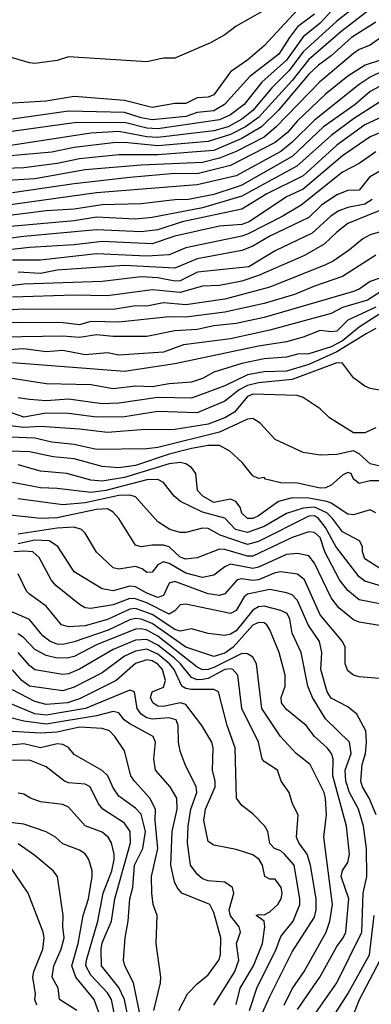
# Model space of a CAD drawing. Header units: metres. Extents: x -51132 to -49532, y -231222 to -229437.
# Tile 428 of 656: x -50390 to -50358, y -230240 to -230152. Entities that reach past the tile are written whole.
import ezdxf

# ---------------------------------------------------------------- set-up
doc = ezdxf.new("R2010")
doc.units = ezdxf.units.M
for name, color, linetype in [('CONTOUR_HALF', 8, 'Continuous'), ('CONTOUR_INDEX', 1, 'Continuous'), ('CONTOUR_INTER', 3, 'Continuous')]:
    doc.layers.add(name, color=color, linetype=linetype)

msp = doc.modelspace()

# ---------------------------------------------------------------- linework, layer by layer
at = {"layer": 'CONTOUR_HALF'}
for points, elevation in [([(-50365.08, -230150.807), (-50368.08, -230154.028), (-50369.549, -230155.259), (-50371.08, -230156.335), (-50372.58, -230158.388), (-50373.08, -230158.602), (-50374.08, -230158.676), (-50375.08, -230159.182), (-50376.08, -230159.166), (-50378.08, -230159.528), (-50380.58, -230158.909), (-50385.08, -230158.549), (-50387.58, -230158.961), (-50392.58, -230159.273)], 72.5), ([(-50362.08, -230150.932), (-50363.08, -230151.984), (-50364.58, -230153.213), (-50366.08, -230155.3), (-50368.276, -230157.259), (-50369.865, -230159.259), (-50371.08, -230160.194), (-50372.08, -230160.642), (-50377.58, -230161.439), (-50378.58, -230161.386), (-50380.58, -230160.857), (-50385.08, -230160.904), (-50391.301, -230161.759)], 71.5), ([(-50357.98, -230150.259), (-50361.233, -230152.759), (-50364.102, -230155.259), (-50365.58, -230157.119), (-50368.58, -230160.42), (-50369.75, -230161.259), (-50371.08, -230161.937), (-50373.08, -230162.569), (-50377.58, -230162.952), (-50380.58, -230162.659), (-50381.58, -230162.69), (-50385.08, -230163.109), (-50387.08, -230163.529), (-50391.08, -230163.886)], 70.5), ([(-50356.08, -230152.17), (-50358.58, -230153.951), (-50359.58, -230154.342), (-50360.08, -230154.689), (-50363.113, -230157.259), (-50366.993, -230161.259), (-50368.08, -230162.173), (-50370.58, -230163.472), (-50372.08, -230164.064), (-50373.58, -230164.442), (-50379.08, -230164.676), (-50384.08, -230165.107), (-50388.58, -230165.894), (-50392.08, -230166.104)], 69.5), ([(-50356.58, -230155.843), (-50358.58, -230156.813), (-50359.58, -230157.471), (-50363.58, -230160.675), (-50365.58, -230162.642), (-50366.58, -230163.456), (-50370.58, -230165.629), (-50374.08, -230166.431), (-50383.08, -230167.145), (-50396.58, -230169.025)], 68.5), ([(-50356.518, -230158.259), (-50360.08, -230160.551), (-50362.08, -230162.033), (-50365.155, -230164.759), (-50370.08, -230167.455), (-50373.58, -230168.491), (-50378.08, -230169.352), (-50379.58, -230169.498), (-50383.08, -230169.347), (-50385.08, -230169.649), (-50391.08, -230170.211)], 67.5), ([(-50357.58, -230161.747), (-50358.58, -230162.148), (-50361.08, -230163.839), (-50364.58, -230166.822), (-50366.08, -230167.519), (-50369.416, -230169.759), (-50370.08, -230169.997), (-50372.08, -230170.139), (-50376.08, -230171.024), (-50378.08, -230171.714), (-50382.58, -230171.502), (-50385.08, -230171.796), (-50389.08, -230172.043), (-50393.58, -230172.556)], 66.5), ([(-50357.58, -230165.129), (-50358.659, -230165.759), (-50359.58, -230166.916), (-50360.58, -230166.956), (-50361.58, -230167.324), (-50362.943, -230168.259), (-50364.08, -230169.372), (-50367.58, -230171.039), (-50369.08, -230171.922), (-50370.08, -230172.298), (-50374.08, -230173.058), (-50376.08, -230173.892), (-50380.58, -230173.665), (-50386.58, -230174.082), (-50388.08, -230174.356), (-50390.08, -230174.247)], 65.5), ([(-50357.08, -230168.473), (-50360.58, -230169.907), (-50361.58, -230170.664), (-50362.699, -230171.759), (-50364.475, -230172.759), (-50368.58, -230174.559), (-50370.08, -230175.044), (-50372.08, -230175.446), (-50373.58, -230175.502), (-50375.58, -230176.052), (-50378.08, -230175.824), (-50382.08, -230176.354), (-50385.08, -230176.317), (-50390.58, -230176.496)], 64.5), ([(-50358.08, -230172.717), (-50361.08, -230174.628), (-50363.58, -230175.488), (-50365.374, -230176.259), (-50368.08, -230177.041), (-50371.58, -230177.833), (-50375.08, -230178.284), (-50376.58, -230178.254), (-50381.08, -230178.728), (-50383.58, -230178.663), (-50384.58, -230178.971), (-50386.08, -230178.779), (-50389.58, -230178.734), (-50391.08, -230178.789)], 63.5), ([(-50357.58, -230175.951), (-50358.847, -230176.759), (-50361.08, -230177.405), (-50362.08, -230177.937), (-50367.58, -230179.44), (-50371.08, -230180.195), (-50375.287, -230180.759), (-50377.08, -230181.386), (-50381.08, -230181.675), (-50382.08, -230181.457), (-50384.08, -230181.648), (-50386.08, -230181.253), (-50387.58, -230181.375), (-50389.58, -230181.104), (-50394.08, -230181.394)], 62.5), ([(-50357.58, -230177.897), (-50359.58, -230179.16), (-50361.08, -230180.388), (-50362.08, -230180.928), (-50364.08, -230181.556), (-50365.08, -230181.582), (-50366.08, -230181.845), (-50368.08, -230181.999), (-50370.08, -230182.408), (-50372.58, -230183.188), (-50373.605, -230183.759), (-50374.58, -230184.077), (-50376.58, -230184.222), (-50378.08, -230184.499), (-50379.58, -230184.443), (-50381.58, -230184.666), (-50383.58, -230184.325), (-50387.58, -230184.231), (-50391.58, -230183.601)], 61.5), ([(-50357.08, -230184.911), (-50358.58, -230184.656), (-50359.08, -230184.427), (-50360.08, -230183.685), (-50361.08, -230182.385), (-50361.58, -230182.349), (-50365.58, -230183.849), (-50368.58, -230184.15), (-50369.58, -230184.384), (-50370.312, -230184.759), (-50371.58, -230185.767), (-50374.08, -230186.837), (-50377.58, -230186.693), (-50380.58, -230187.179), (-50383.08, -230187.208), (-50385.58, -230186.878), (-50387.58, -230186.858), (-50389.58, -230187.219), (-50391.08, -230186.671)], 60.5), ([(-50356.58, -230191.847), (-50358.58, -230191.386), (-50359.58, -230190.491), (-50360.08, -230190.229), (-50361.58, -230190.535), (-50363.08, -230190.592), (-50364.58, -230190.365), (-50367.08, -230189.203), (-50368.432, -230187.759), (-50369.08, -230187.33), (-50369.58, -230187.378), (-50372.08, -230188.551), (-50377.58, -230189.933), (-50378.58, -230190.051), (-50383.08, -230190.105), (-50385.08, -230189.642), (-50387.08, -230189.43), (-50388.58, -230189.073), (-50393.08, -230188.902)], 59.5), ([(-50358.08, -230195.755), (-50358.58, -230195.505), (-50360.08, -230195.943), (-50360.58, -230195.893), (-50362.08, -230194.889), (-50362.465, -230194.759), (-50364.08, -230194.456), (-50365.58, -230194.425), (-50366.804, -230194.759), (-50368.58, -230196.026), (-50369.08, -230196.256), (-50369.58, -230196.281), (-50370.08, -230195.797), (-50370.221, -230195.259), (-50370.61, -230194.759), (-50371.08, -230194.538), (-50372.58, -230194.846), (-50373.548, -230194.259), (-50374.032, -230193.759), (-50374.179, -230192.259), (-50374.58, -230191.71), (-50375.08, -230191.386), (-50375.58, -230191.267), (-50376.58, -230191.372), (-50380.58, -230192.607), (-50382.58, -230192.944), (-50383.58, -230192.828), (-50385.738, -230192.259), (-50388.08, -230192.027), (-50390.08, -230191.48)], 58.5), ([(-50357.58, -230202.328), (-50359.08, -230201.862), (-50359.58, -230201.49), (-50361.655, -230198.759), (-50362.58, -230197.074), (-50363.213, -230196.259), (-50363.58, -230196.038), (-50364.08, -230196.058), (-50368.58, -230198.324), (-50369.58, -230198.604), (-50372.009, -230197.759), (-50373.08, -230197.171), (-50373.58, -230197.125), (-50375.08, -230197.513), (-50375.58, -230197.527), (-50376.505, -230197.259), (-50377.58, -230196.574), (-50379.58, -230194.343), (-50380.08, -230194.188), (-50381.08, -230194.197), (-50384.08, -230194.856), (-50386.08, -230195.06), (-50390.08, -230194.497)], 57.5), ([(-50357.58, -230205.857), (-50359.58, -230205.526), (-50360.08, -230205.325), (-50361.399, -230204.259), (-50362.08, -230203.368), (-50363.564, -230200.259), (-50364.08, -230199.614), (-50365.08, -230199.383), (-50366.08, -230199.476), (-50368.58, -230200.623), (-50369.08, -230200.744), (-50371.08, -230200.342), (-50371.58, -230200.576), (-50372.58, -230201.344), (-50373.58, -230201.543), (-50375.08, -230201.158), (-50376.58, -230200.3), (-50377.08, -230200.146), (-50377.58, -230200.422), (-50378.08, -230201.077), (-50378.58, -230201.09), (-50378.995, -230200.759), (-50379.58, -230200.561), (-50381.08, -230200.803), (-50381.58, -230200.676), (-50383.08, -230199.276), (-50384.08, -230197.566), (-50384.415, -230197.259), (-50385.08, -230197.053), (-50386.58, -230197.121), (-50390.08, -230197.67)], 56.5), ([(-50358.057, -230222.759), (-50358.698, -230221.259), (-50359.287, -230220.259), (-50359.416, -230219.759), (-50359.305, -230218.259), (-50359.018, -230217.259), (-50358.908, -230216.259), (-50358.972, -230215.259), (-50359.788, -230213.759), (-50360.58, -230213.117), (-50362.08, -230212.315), (-50362.451, -230211.759), (-50363.019, -230209.759), (-50362.932, -230208.259), (-50363.128, -230207.259), (-50364.15, -230205.759), (-50365.08, -230203.598), (-50365.58, -230203.088), (-50366.08, -230202.908), (-50367.58, -230202.612), (-50369.58, -230203.019), (-50369.871, -230203.259), (-50370.58, -230204.502), (-50371.08, -230204.764), (-50375.08, -230203.936), (-50375.58, -230203.978), (-50376.08, -230204.51), (-50376.58, -230204.817), (-50378.58, -230203.809), (-50379.58, -230203.448), (-50380.08, -230203.412), (-50381.58, -230203.981), (-50383.58, -230204.303), (-50384.08, -230204.239), (-50384.58, -230203.941), (-50386.712, -230202.259), (-50387.141, -230201.759), (-50388.205, -230199.759), (-50388.764, -230199.259), (-50389.58, -230199.176), (-50390.48, -230199.259)], 55.5), ([(-50365.08, -230240.149), (-50363.106, -230237.259), (-50361.58, -230234.54), (-50361.012, -230233.759), (-50360.759, -230233.259), (-50360.507, -230230.259), (-50361.179, -230228.259), (-50361.08, -230227.733), (-50360.58, -230227.003), (-50360.443, -230226.259), (-50360.713, -230223.759), (-50361.926, -230219.259), (-50361.915, -230217.759), (-50362.045, -230217.259), (-50362.451, -230216.759), (-50363.562, -230215.759), (-50364.332, -230214.759), (-50366.08, -230213.328), (-50366.512, -230212.759), (-50366.567, -230212.259), (-50366.197, -230211.259), (-50366.186, -230210.259), (-50366.739, -230208.259), (-50367.58, -230206.21), (-50367.828, -230205.759), (-50368.08, -230205.596), (-50368.58, -230205.562), (-50369.08, -230205.789), (-50370.851, -230207.759), (-50371.58, -230208.296), (-50372.58, -230208.617), (-50375.08, -230207.783), (-50378.08, -230205.664), (-50379.08, -230205.263), (-50379.58, -230205.211), (-50380.08, -230205.329), (-50382.03, -230206.259), (-50385.08, -230207.302), (-50386.08, -230207.544), (-50386.58, -230207.51), (-50387.228, -230207.259), (-50387.875, -230206.759), (-50389.08, -230205.293), (-50391.472, -230204.259)], 54.5), ([(-50369.713, -230243.759), (-50367.58, -230238.999), (-50365.58, -230235.004), (-50363.58, -230231.916), (-50363.432, -230231.259), (-50363.434, -230230.259), (-50363.942, -230227.259), (-50364.219, -230226.259), (-50364.984, -230225.259), (-50365.172, -230224.759), (-50365.036, -230222.759), (-50365.54, -230221.759), (-50365.839, -230220.759), (-50366.546, -230219.759), (-50366.889, -230218.759), (-50368.08, -230217.989), (-50368.251, -230217.759), (-50368.58, -230216.26), (-50370.059, -230213.259), (-50370.446, -230210.259), (-50370.872, -230209.759), (-50371.08, -230209.693), (-50371.58, -230209.77), (-50373.08, -230210.558), (-50373.58, -230210.672), (-50374.08, -230210.677), (-50374.58, -230210.491), (-50375.55, -230209.259), (-50376.104, -230208.759), (-50377.58, -230207.589), (-50378.58, -230207.085), (-50379.58, -230207.137), (-50381.58, -230207.967), (-50384.58, -230209.741), (-50385.58, -230210.159), (-50386.08, -230210.202), (-50388.58, -230209.802), (-50389.08, -230209.416), (-50390.066, -230208.259)], 53.5), ([(-50370.58, -230239.699), (-50370.219, -230238.259), (-50369.041, -230236.259), (-50368.236, -230234.259), (-50368.022, -230232.759), (-50368.08, -230232.27), (-50368.782, -230231.759), (-50368.58, -230231.655), (-50368.08, -230231.691), (-50367.58, -230231.431), (-50366.855, -230230.759), (-50366.546, -230230.259), (-50366.473, -230229.759), (-50366.567, -230229.259), (-50367.08, -230228.52), (-50367.58, -230228.502), (-50368.026, -230228.259), (-50368.226, -230227.259), (-50368.512, -230226.759), (-50369.08, -230226.317), (-50370.58, -230225.86), (-50372.58, -230225.466), (-50373.08, -230225.136), (-50373.479, -230223.259), (-50373.322, -230222.259), (-50372.456, -230220.259), (-50372.45, -230219.759), (-50372.698, -230218.759), (-50372.643, -230216.759), (-50372.761, -230216.259), (-50373.643, -230214.759), (-50375.08, -230212.908), (-50375.58, -230212.757), (-50377.08, -230213.083), (-50377.58, -230213.032), (-50378.033, -230212.759), (-50378.244, -230212.259), (-50378.089, -230211.759), (-50377.08, -230211.336), (-50376.907, -230210.759), (-50377.178, -230209.759), (-50377.58, -230209.298), (-50378.08, -230209), (-50378.58, -230208.899), (-50379.58, -230209.233), (-50381.321, -230210.759), (-50384.58, -230212.398), (-50385.679, -230212.759), (-50387.58, -230212.897), (-50388.58, -230212.634), (-50390.58, -230211.581)], 52.5), ([(-50375.713, -230240.259), (-50374.933, -230238.759), (-50374.08, -230237.862), (-50373.08, -230237.049), (-50372.118, -230235.759), (-50371.975, -230235.259), (-50371.944, -230233.759), (-50372.58, -230231.473), (-50372.941, -230230.759), (-50375.441, -230229.759), (-50375.865, -230229.259), (-50376.088, -230228.759), (-50376.418, -230227.259), (-50376.319, -230224.259), (-50375.861, -230222.259), (-50375.88, -230221.259), (-50376.497, -230220.259), (-50377.785, -230218.759), (-50377.953, -230217.759), (-50377.796, -230216.259), (-50378, -230215.759), (-50380.08, -230214.628), (-50380.604, -230214.259), (-50381.08, -230213.633), (-50381.58, -230213.51), (-50383.08, -230213.913), (-50387.58, -230214.637), (-50389.58, -230214.379), (-50391.08, -230213.987)], 51.5), ([(-50378.837, -230242.259), (-50379.77, -230237.759), (-50380.551, -230236.259), (-50380.653, -230235.759), (-50380.515, -230233.759), (-50380.239, -230232.259), (-50380.088, -230230.259), (-50379.838, -230229.259), (-50379.688, -230227.259), (-50378.932, -230225.759), (-50378.701, -230224.259), (-50379.08, -230222.688), (-50379.58, -230222.175), (-50381.08, -230221.097), (-50381.58, -230220.35), (-50382.05, -230219.259), (-50382.58, -230218.791), (-50385.08, -230217.358), (-50385.58, -230216.734), (-50386.08, -230216.469), (-50386.58, -230216.406), (-50388.08, -230216.762), (-50389.58, -230216.404), (-50391.08, -230216.568)], 50.5), ([(-50381.135, -230242.259), (-50381.718, -230239.259), (-50382.08, -230238.658), (-50383.58, -230237.095), (-50384.017, -230236.259), (-50383.982, -230235.759), (-50382.95, -230232.259), (-50382.482, -230229.759), (-50381.712, -230227.759), (-50381.479, -230226.759), (-50381.483, -230226.259), (-50381.746, -230225.259), (-50382.028, -230224.759), (-50382.58, -230224.291), (-50384.08, -230223.745), (-50385.58, -230222.081), (-50386.08, -230221.824), (-50388.08, -230221.583), (-50388.99, -230221.259), (-50389.58, -230220.902), (-50390.08, -230220.819)], 49.5), ([(-50384.844, -230240.259), (-50386.382, -230239.259), (-50386.511, -230238.259), (-50387.05, -230237.259), (-50386.904, -230236.259), (-50386.228, -230234.759), (-50385.976, -230233.759), (-50386.092, -230232.759), (-50386.044, -230231.759), (-50386.557, -230228.259), (-50386.957, -230227.759), (-50388.58, -230226.404), (-50390.08, -230225.344)], 48.5), ([(-50362.58, -230241.888), (-50360.586, -230238.759), (-50358.66, -230235.259), (-50358.234, -230231.759)], 55.5)]:
    msp.add_lwpolyline(points, dxfattribs=dict(at, elevation=elevation))
at = {"layer": 'CONTOUR_INDEX'}
for points, elevation in [([(-50358.08, -230151.911), (-50360.277, -230153.259), (-50362.08, -230154.908), (-50363.214, -230155.759), (-50364.08, -230156.562), (-50366.785, -230159.759), (-50368.32, -230161.259), (-50370.08, -230162.29), (-50372.58, -230163.365), (-50377.58, -230163.753), (-50381.08, -230163.753), (-50384.58, -230164.118), (-50386.58, -230164.523), (-50389.58, -230164.918), (-50392.08, -230164.998)], 70), ([(-50358.402, -230167.759), (-50359.08, -230168.18), (-50360.58, -230168.466), (-50361.399, -230168.759), (-50362.08, -230169.212), (-50363.775, -230170.759), (-50367.08, -230172.347), (-50369.433, -230173.759), (-50374.039, -230174.259), (-50375.58, -230175.009), (-50376.08, -230175.06), (-50377.58, -230174.753), (-50379.08, -230174.672), (-50382.58, -230175.084), (-50389.58, -230175.327), (-50394.58, -230175.92)], 65), ([(-50358.08, -230188.157), (-50359.08, -230188.605), (-50360.08, -230188.609), (-50362.243, -230187.259), (-50363.08, -230186.454), (-50364.58, -230185.457), (-50365.115, -230185.259), (-50369.08, -230185.162), (-50369.58, -230185.372), (-50370.734, -230186.759), (-50371.58, -230187.267), (-50373.08, -230187.839), (-50376.08, -230188.308), (-50379.08, -230188.335), (-50382.08, -230188.581), (-50384.58, -230188.274), (-50388.08, -230188.052), (-50389.58, -230188.127), (-50393.08, -230187.703)], 60), ([(-50363.675, -230240.759), (-50361.58, -230237.788), (-50359.35, -230233.259), (-50359.218, -230229.759), (-50358.896, -230228.259), (-50358.936, -230225.759), (-50359.204, -230223.759), (-50359.636, -230222.259), (-50360.438, -230220.759), (-50360.769, -230219.759), (-50360.837, -230218.759), (-50360.285, -230217.259), (-50360.443, -230216.259), (-50362.58, -230214.181), (-50363.753, -230212.259), (-50364.156, -230211.259), (-50364.76, -230208.259), (-50365.58, -230206.509), (-50365.771, -230205.259), (-50366.03, -230204.759), (-50366.58, -230204.497), (-50368.08, -230204.092), (-50368.58, -230204.161), (-50369.08, -230204.471), (-50370.58, -230206.316), (-50371.08, -230206.619), (-50371.58, -230206.73), (-50373.08, -230206.557), (-50374.58, -230206.129), (-50375.58, -230206.328), (-50376.08, -230206.204), (-50378.08, -230204.862), (-50379.58, -230204.323), (-50380.08, -230204.361), (-50382.08, -230205.297), (-50384.08, -230205.859), (-50385.58, -230205.951), (-50386.199, -230205.759), (-50387.58, -230204.109), (-50389.08, -230203.033), (-50389.33, -230202.759), (-50390.08, -230201.204)], 55), ([(-50379.976, -230242.259), (-50380.582, -230239.259), (-50381.08, -230238.189), (-50382.621, -230236.259), (-50382.658, -230234.759), (-50382.58, -230234.199), (-50381.73, -230232.259), (-50381.421, -230230.259), (-50380.047, -230225.259), (-50380.063, -230224.259), (-50380.58, -230223.499), (-50382.512, -230222.259), (-50382.891, -230221.759), (-50383.634, -230220.259), (-50384.08, -230220.02), (-50385.58, -230219.909), (-50385.925, -230219.759), (-50387.58, -230218.456), (-50389.08, -230217.858), (-50391.08, -230217.904)], 50)]:
    msp.add_lwpolyline(points, dxfattribs=dict(at, elevation=elevation))
at = {"layer": 'CONTOUR_INTER'}
for points, elevation in [([(-50358.58, -230149.469), (-50361.58, -230151.812), (-50364.58, -230154.548), (-50365.861, -230156.259), (-50367.39, -230157.759), (-50369.08, -230159.806), (-50370.08, -230160.582), (-50371.304, -230161.259), (-50372.58, -230161.612), (-50377.58, -230162.197), (-50378.58, -230162.146), (-50381.08, -230161.672), (-50383.58, -230161.814), (-50393.08, -230163.287)], 71), ([(-50367.08, -230150.285), (-50370.58, -230152.252), (-50371.58, -230153.021), (-50372.865, -230153.759), (-50376.08, -230155.115), (-50377.08, -230155.108), (-50378.58, -230155.458), (-50385.58, -230155.012), (-50386.58, -230155.319), (-50388.58, -230155.588), (-50389.08, -230155.547), (-50391.08, -230154.94)], 73), ([(-50363.58, -230151.187), (-50365.08, -230152.333), (-50365.824, -230153.259), (-50366.769, -230154.759), (-50369.351, -230156.759), (-50371.616, -230159.259), (-50372.58, -230159.837), (-50374.08, -230159.966), (-50375.08, -230160.326), (-50378.08, -230160.636), (-50379.08, -230160.457), (-50380.58, -230159.972), (-50385.58, -230159.854), (-50390.58, -230160.577)], 72), ([(-50357.58, -230155.276), (-50359.052, -230155.759), (-50360.58, -230156.724), (-50362.58, -230158.346), (-50365.113, -230160.759), (-50365.992, -230161.759), (-50367.08, -230162.651), (-50371.08, -230164.701), (-50374.08, -230165.46), (-50376.08, -230165.442), (-50380.08, -230165.776), (-50385.08, -230166.34), (-50390.58, -230167.164)], 69), ([(-50356.08, -230156.752), (-50358.58, -230158.108), (-50359.946, -230159.259), (-50362.756, -230161.259), (-50365.58, -230163.899), (-50370.08, -230166.478), (-50370.58, -230166.659), (-50372.58, -230167.308), (-50374.855, -230167.759), (-50376.08, -230167.786), (-50379.08, -230168.127), (-50382.58, -230168.216), (-50385.08, -230168.611), (-50387.58, -230168.766), (-50391.58, -230169.269)], 68), ([(-50355.08, -230159.226), (-50359.08, -230161.081), (-50361.58, -230162.886), (-50364.58, -230165.628), (-50367.825, -230167.259), (-50370.08, -230168.606), (-50375.407, -230169.759), (-50377.58, -230170.479), (-50379.08, -230170.647), (-50383.08, -230170.468), (-50389.58, -230171.056), (-50393.08, -230171.516)], 67), ([(-50358.08, -230163.487), (-50359.58, -230164.542), (-50361.08, -230165.309), (-50364.762, -230168.259), (-50366.456, -230169.259), (-50369.58, -230170.841), (-50370.08, -230171.037), (-50375.08, -230172.063), (-50376.58, -230172.686), (-50378.58, -230172.814), (-50383.08, -230172.596), (-50388.08, -230173.178), (-50390.58, -230173.18)], 66), ([(-50355.58, -230170.049), (-50358.58, -230170.905), (-50359.257, -230171.259), (-50360.433, -230172.259), (-50361.918, -230173.259), (-50362.58, -230173.583), (-50367.58, -230175.585), (-50371.58, -230176.671), (-50375.08, -230177.162), (-50377.08, -230177.003), (-50378.58, -230177.301), (-50379.58, -230177.261), (-50381.58, -230177.59), (-50389.58, -230177.556), (-50391.08, -230177.643)], 64), ([(-50355.08, -230173.848), (-50358.58, -230175.095), (-50359.58, -230175.779), (-50360.08, -230175.977), (-50368.08, -230178.311), (-50370.58, -230178.83), (-50372.58, -230179.059), (-50374.08, -230179.384), (-50376.08, -230179.491), (-50378.58, -230179.992), (-50381.58, -230179.985), (-50383.08, -230179.847), (-50384.58, -230180.084), (-50386.08, -230179.982), (-50391.58, -230180.051)], 63), ([(-50358.08, -230177.386), (-50360.58, -230178.549), (-50361.58, -230179.523), (-50362.08, -230179.586), (-50363.08, -230179.456), (-50364.58, -230180.067), (-50366.08, -230180.484), (-50368.58, -230180.855), (-50376.08, -230182.455), (-50380.58, -230183.128), (-50390.58, -230182.368)], 62), ([(-50358.08, -230179.292), (-50358.954, -230179.759), (-50361.58, -230181.384), (-50364.08, -230182.491), (-50366.08, -230183.097), (-50368.08, -230183.15), (-50369.58, -230183.423), (-50371.58, -230184.403), (-50374.58, -230185.521), (-50377.58, -230185.455), (-50381.08, -230185.967), (-50382.58, -230186.032), (-50385.58, -230185.609), (-50387.58, -230185.759), (-50389.08, -230185.636), (-50390.08, -230185.493)], 61), ([(-50357.58, -230192.887), (-50358.58, -230192.89), (-50359.58, -230193.13), (-50360.072, -230192.759), (-50360.303, -230192.259), (-50360.58, -230192.142), (-50361.08, -230192.397), (-50362.08, -230193.281), (-50362.58, -230193.512), (-50363.08, -230193.546), (-50365.08, -230193.114), (-50366.58, -230193.082), (-50367.944, -230192.759), (-50368.08, -230192.604), (-50368.58, -230192.689), (-50369.08, -230192.453), (-50370.052, -230191.259), (-50371.156, -230190.259), (-50372.08, -230189.741), (-50373.08, -230189.752), (-50374.58, -230190.012), (-50376.58, -230190.531), (-50379.58, -230191.519), (-50381.08, -230191.743), (-50382.58, -230191.627), (-50385.08, -230190.945), (-50386.948, -230190.759), (-50389.08, -230190.306), (-50393.58, -230190.158)], 59), ([(-50357.58, -230200.825), (-50359.08, -230199.88), (-50359.291, -230199.259), (-50359.289, -230198.759), (-50359.542, -230198.259), (-50361.08, -230197.459), (-50361.954, -230196.259), (-50362.481, -230195.759), (-50363.58, -230195.258), (-50364.58, -230195.334), (-50366.08, -230195.811), (-50368.08, -230196.986), (-50369.58, -230197.534), (-50370.633, -230197.259), (-50371.58, -230196.244), (-50373.58, -230195.714), (-50375.572, -230194.759), (-50376.121, -230194.259), (-50377.08, -230193.05), (-50377.58, -230192.794), (-50378.58, -230192.804), (-50382.24, -230193.759), (-50383.58, -230193.943), (-50386.58, -230193.58), (-50388.08, -230193.522), (-50390.58, -230193.042)], 58), ([(-50357.58, -230203.921), (-50359.58, -230203.525), (-50360.58, -230202.711), (-50361.326, -230201.759), (-50362.65, -230199.259), (-50363.08, -230197.981), (-50363.58, -230197.508), (-50364.08, -230197.468), (-50365.58, -230197.975), (-50369.08, -230199.643), (-50369.58, -230199.649), (-50371.58, -230199.029), (-50372.08, -230199.012), (-50374.08, -230199.783), (-50375.08, -230199.913), (-50375.58, -230199.719), (-50376.58, -230198.813), (-50377.08, -230198.65), (-50378.08, -230198.638), (-50379.08, -230198.797), (-50379.58, -230198.64), (-50381.067, -230196.259), (-50381.58, -230195.688), (-50382.08, -230195.417), (-50383.08, -230195.463), (-50386.58, -230196.195), (-50388.08, -230196.268), (-50393.58, -230195.674)], 57), ([(-50357.08, -230210.642), (-50359.58, -230210.419), (-50360.08, -230210.276), (-50360.58, -230209.888), (-50360.842, -230209.259), (-50360.826, -230207.759), (-50361.061, -230207.259), (-50363.08, -230204.885), (-50364.468, -230201.759), (-50365.08, -230201.238), (-50366.58, -230201.033), (-50367.08, -230201.117), (-50368.58, -230201.747), (-50369.08, -230201.812), (-50370.08, -230201.663), (-50370.502, -230201.759), (-50371.58, -230203.011), (-50372.08, -230203.154), (-50373.08, -230202.993), (-50376.08, -230201.91), (-50376.58, -230202.061), (-50377.08, -230203.144), (-50377.58, -230203.328), (-50378.58, -230202.95), (-50379.58, -230202.383), (-50380.08, -230202.308), (-50381.58, -230202.73), (-50382.58, -230202.561), (-50385.08, -230201.042), (-50386.538, -230198.759), (-50387.313, -230198.259), (-50388.58, -230198.199), (-50390.08, -230198.526)], 56), ([(-50366.276, -230239.759), (-50365.58, -230238.313), (-50364.506, -230236.759), (-50362.535, -230233.259), (-50362.206, -230232.259), (-50361.977, -230230.759), (-50362.743, -230224.759), (-50362.512, -230222.759), (-50362.578, -230221.259), (-50362.722, -230220.759), (-50363.975, -230218.259), (-50365.205, -230217.259), (-50366.616, -230215.759), (-50368.277, -230213.259), (-50368.77, -230209.259), (-50369.08, -230208.674), (-50369.58, -230208.365), (-50370.08, -230208.341), (-50372.58, -230209.584), (-50373.08, -230209.772), (-50373.58, -230209.79), (-50374.08, -230209.566), (-50377.58, -230206.789), (-50378.58, -230206.243), (-50379.08, -230206.125), (-50379.58, -230206.151), (-50383.08, -230207.561), (-50385.08, -230208.591), (-50385.58, -230208.729), (-50386.58, -230208.746), (-50387.58, -230208.502), (-50388.58, -230207.992), (-50389.58, -230206.928), (-50390.08, -230206.575)], 54), ([(-50369.394, -230240.259), (-50368.726, -230238.259), (-50366.993, -230234.759), (-50366.58, -230233.631), (-50365.485, -230232.259), (-50364.892, -230230.759), (-50364.892, -230230.259), (-50365.406, -230227.259), (-50366.243, -230226.259), (-50366.58, -230225.975), (-50367.154, -230225.759), (-50367.58, -230225.328), (-50367.733, -230224.259), (-50368.013, -230223.759), (-50369.08, -230222.66), (-50370.08, -230221.935), (-50370.538, -230221.259), (-50370.677, -230216.759), (-50371.389, -230214.759), (-50372.163, -230211.759), (-50372.58, -230211.562), (-50374.58, -230211.556), (-50375.08, -230211.469), (-50375.445, -230211.259), (-50376.139, -230209.759), (-50376.543, -230209.259), (-50377.58, -230208.396), (-50378.58, -230207.956), (-50379.58, -230208.125), (-50380.58, -230208.582), (-50382.58, -230210.063), (-50385.08, -230211.356), (-50386.08, -230211.684), (-50389.08, -230211.255), (-50389.759, -230210.759), (-50390.58, -230209.794)], 53), ([(-50372.58, -230239.771), (-50370.706, -230236.759), (-50370.345, -230235.759), (-50370.558, -230234.259), (-50370.205, -230233.259), (-50370.318, -230232.759), (-50371.08, -230231.787), (-50371.212, -230231.259), (-50370.778, -230229.759), (-50370.92, -230229.259), (-50371.58, -230228.777), (-50373.08, -230228.656), (-50373.58, -230228.486), (-50374.08, -230228.063), (-50374.678, -230227.259), (-50374.919, -230225.259), (-50374.877, -230223.759), (-50374.623, -230222.259), (-50374.108, -230220.759), (-50374.16, -230220.259), (-50375.15, -230218.259), (-50375.58, -230217.058), (-50375.742, -230216.259), (-50375.763, -230214.759), (-50375.942, -230214.259), (-50376.58, -230214.099), (-50378.08, -230214.211), (-50378.58, -230214.083), (-50379.066, -230213.759), (-50379.45, -230213.259), (-50379.677, -230211.759), (-50380.08, -230211.603), (-50384.061, -230213.259), (-50387.58, -230213.862), (-50388.58, -230213.727), (-50391.08, -230212.691)], 52), ([(-50377.937, -230240.259), (-50377.334, -230237.759), (-50377.328, -230237.259), (-50377.746, -230234.259), (-50377.641, -230231.759), (-50377.993, -230230.759), (-50378.122, -230229.759), (-50378.143, -230228.259), (-50377.595, -230225.759), (-50377.832, -230223.259), (-50377.798, -230222.259), (-50378.295, -230221.259), (-50379.687, -230219.759), (-50379.999, -230219.259), (-50380.58, -230217.023), (-50381.425, -230215.759), (-50381.917, -230215.259), (-50382.58, -230215.039), (-50384.58, -230214.931), (-50386.58, -230215.378), (-50388.08, -230215.446), (-50391.08, -230215.266)], 51), ([(-50382.745, -230240.759), (-50383.277, -230239.259), (-50384.91, -230237.259), (-50385.277, -230236.259), (-50384.728, -230234.259), (-50384.259, -230231.759), (-50383.802, -230230.259), (-50383.47, -230228.259), (-50383.471, -230227.759), (-50383.765, -230226.759), (-50384.08, -230226.228), (-50384.58, -230225.906), (-50386.08, -230225.353), (-50386.733, -230224.759), (-50387.58, -230224.283), (-50389.58, -230223.602), (-50393.08, -230223.179)], 49), ([(-50388.412, -230239.759), (-50388.586, -230239.259), (-50388.517, -230238.759), (-50388.762, -230237.259), (-50388.676, -230236.759), (-50387.885, -230234.759), (-50387.75, -230233.759), (-50387.844, -230233.259), (-50389.189, -230229.759), (-50390.892, -230227.259)], 48), ([(-50360.54, -230241.759), (-50359.56, -230239.259), (-50357.698, -230235.759)], 56)]:
    msp.add_lwpolyline(points, dxfattribs=dict(at, elevation=elevation))

doc.saveas('drawing.dxf')
